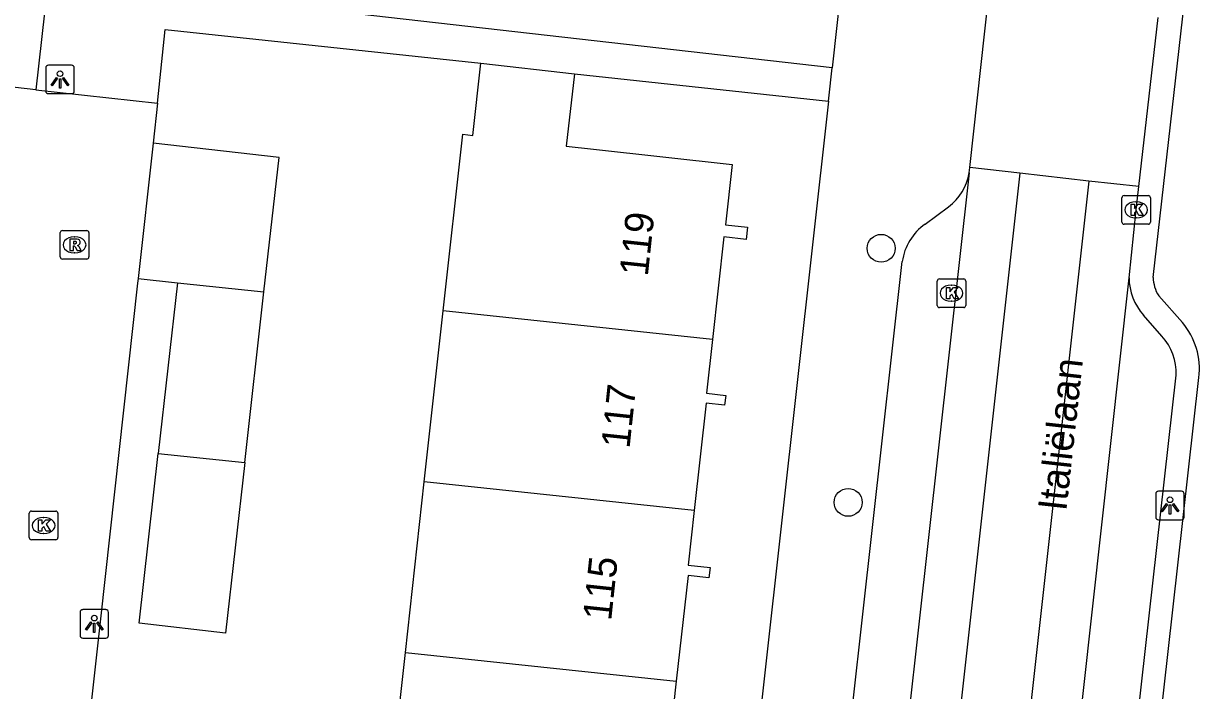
# Model space of a CAD drawing. Extents: x 162082 to 163393, y 388091 to 388632.
# Drawn here: x 163126.89 to 163168.08, y 388393.92 to 388417.28 of the extents above; entities that cross this region are included whole.
import ezdxf

# ---------------------------------------------------------------- set-up
doc = ezdxf.new("R2010")
doc.units = 0
for name, color, linetype in [('IMGEO_Boom', 7, 'Continuous'), ('IMGEO_Fietspad_gesloten', 7, 'Continuous'), ('IMGEO_Kolk', 7, 'Continuous'), ('IMGEO_Lichtpunt', 7, 'Continuous'), ('IMGEO_Openbare_ruimte_label', 7, 'Continuous'), ('IMGEO_Pand', 7, 'Continuous'), ('IMGEO_Pand_nummerreeks', 7, 'Continuous'), ('IMGEO_Rijbaan_lokaal_gesloten', 7, 'Continuous'), ('IMGEO_Rijbaan_lokaal_open', 7, 'Continuous'), ('IMGEO_Rioolput', 7, 'Continuous'), ('IMGEO_Voetpad_open', 7, 'Continuous')]:
    doc.layers.add(name, color=color, linetype=linetype)

msp = doc.modelspace()

# ---------------------------------------------------------------- linework, layer by layer
at = {"layer": 'IMGEO_Boom'}
for centre in [(163156.93, 388409.407), (163155.775, 388400.506)]:
    msp.add_circle(centre, 0.489, dxfattribs=at)
at = {"layer": 'IMGEO_Fietspad_gesloten'}
for points in [[(163165.613, 388408.375), (163165.864, 388410.752), (163165.957, 388411.567)], [(163161.673, 388372.702), (163161.765, 388373.544), (163165.613, 388408.375)]]:
    msp.add_lwpolyline(points, dxfattribs=at)
at = {"layer": 'IMGEO_Kolk'}
for p, q in [((163165.363, 388410.326), (163165.363, 388411.178)), ((163165.438, 388411.252), (163166.29, 388411.252)), ((163165.851, 388411.032), (163165.876, 388411.032)), ((163166.364, 388411.178), (163166.364, 388410.326)), ((163165.874, 388410.472), (163165.849, 388410.472)), ((163166.29, 388410.252), (163165.438, 388410.252)), ((163158.895, 388407.406), (163158.895, 388408.258)), ((163158.97, 388408.332), (163159.822, 388408.332)), ((163159.383, 388408.112), (163159.408, 388408.112)), ((163159.896, 388408.258), (163159.896, 388407.406)), ((163159.822, 388407.332), (163158.97, 388407.332)), ((163159.406, 388407.552), (163159.381, 388407.552)), ((163127.168, 388400.199), (163128.02, 388400.199)), ((163127.093, 388399.273), (163127.093, 388400.125)), ((163127.581, 388399.979), (163127.606, 388399.979)), ((163128.094, 388400.125), (163128.094, 388399.273)), ((163127.604, 388399.419), (163127.579, 388399.419)), ((163128.02, 388399.199), (163127.168, 388399.199))]:
    msp.add_line(p, q, dxfattribs=at)
for points in [[(163165.363, 388410.326), (163165.363, 388411.178)], [(163165.438, 388411.252), (163166.29, 388411.252)], [(163165.684, 388410.952), (163165.807, 388410.952), (163165.807, 388410.801), (163165.937, 388410.952), (163166.101, 388410.952), (163165.955, 388410.801), (163166.108, 388410.552), (163165.956, 388410.552), (163165.871, 388410.716), (163165.807, 388410.649), (163165.807, 388410.552), (163165.684, 388410.552), (163165.684, 388410.952)], [(163166.364, 388411.178), (163166.364, 388410.326)], [(163166.29, 388410.252), (163165.438, 388410.252)], [(163158.895, 388407.406), (163158.895, 388408.258)], [(163158.97, 388408.332), (163159.822, 388408.332)], [(163159.216, 388408.032), (163159.339, 388408.032), (163159.339, 388407.881), (163159.469, 388408.032), (163159.633, 388408.032), (163159.487, 388407.881), (163159.64, 388407.632), (163159.488, 388407.632), (163159.403, 388407.796), (163159.339, 388407.729), (163159.339, 388407.632), (163159.216, 388407.632), (163159.216, 388408.032)], [(163159.896, 388408.258), (163159.896, 388407.406)], [(163159.822, 388407.332), (163158.97, 388407.332)], [(163127.168, 388400.199), (163128.02, 388400.199)], [(163127.093, 388399.273), (163127.093, 388400.125)], [(163127.414, 388399.899), (163127.537, 388399.899), (163127.537, 388399.748), (163127.667, 388399.899), (163127.831, 388399.899), (163127.685, 388399.748), (163127.838, 388399.499), (163127.686, 388399.499), (163127.601, 388399.663), (163127.537, 388399.596), (163127.537, 388399.499), (163127.414, 388399.499), (163127.414, 388399.899)], [(163128.094, 388400.125), (163128.094, 388399.273)], [(163128.02, 388399.199), (163127.168, 388399.199)]]:
    msp.add_lwpolyline(points, dxfattribs=at)
for centre, start, end in [((163165.44, 388411.176), 91.552, 178.448), ((163165.44, 388411.176), 91.552, 178.448), ((163166.288, 388411.176), 1.552, 88.448), ((163166.288, 388411.176), 1.552, 88.448), ((163165.44, 388410.328), 181.552, 268.448), ((163165.44, 388410.328), 181.552, 268.448), ((163166.288, 388410.328), 271.552, 358.448), ((163166.288, 388410.328), 271.552, 358.448), ((163158.972, 388408.256), 91.552, 178.448), ((163158.972, 388408.256), 91.552, 178.448), ((163159.82, 388408.256), 1.552, 88.448), ((163159.82, 388408.256), 1.552, 88.448), ((163158.972, 388407.408), 181.552, 268.448), ((163158.972, 388407.408), 181.552, 268.448), ((163159.82, 388407.408), 271.552, 358.448), ((163159.82, 388407.408), 271.552, 358.448), ((163127.17, 388400.123), 91.552, 178.448), ((163127.17, 388400.123), 91.552, 178.448), ((163128.018, 388400.123), 1.552, 88.448), ((163128.018, 388400.123), 1.552, 88.448), ((163127.17, 388399.275), 181.552, 268.448), ((163127.17, 388399.275), 181.552, 268.448), ((163128.018, 388399.275), 271.552, 358.448), ((163128.018, 388399.275), 271.552, 358.448)]:
    msp.add_arc(centre, 0.0765, start, end, dxfattribs=at)
for centre, major_axis, ratio, start_param, end_param in [((163165.85, 388410.752), (-0.387, 0.002), 0.722429, 4.712389, 7.853982), ((163165.875, 388410.752), (-0.39, 0.002), 0.717154, 1.570796, 4.712389), ((163159.382, 388407.832), (-0.387, 0.002), 0.722429, 4.712389, 7.853982), ((163159.407, 388407.832), (-0.39, 0.002), 0.717154, 1.570796, 4.712389), ((163127.58, 388399.699), (-0.387, 0.002), 0.722429, 4.712389, 7.853982), ((163127.605, 388399.699), (-0.39, 0.002), 0.717154, 1.570796, 4.712389)]:
    msp.add_ellipse(centre, major_axis=major_axis, ratio=ratio, start_param=start_param, end_param=end_param, dxfattribs=at)
at = {"layer": 'IMGEO_Lichtpunt'}
for p, q in [((163128.571, 388415.822), (163127.763, 388415.822)), ((163128.571, 388415.822), (163127.763, 388415.822)), ((163127.669, 388415.727), (163127.669, 388414.92)), ((163127.669, 388415.727), (163127.669, 388414.92)), ((163128.665, 388414.92), (163128.665, 388415.727)), ((163128.665, 388414.92), (163128.665, 388415.727)), ((163127.763, 388414.826), (163128.571, 388414.826)), ((163127.763, 388414.826), (163128.571, 388414.826)), ((163166.548, 388400.8), (163166.548, 388399.993)), ((163166.548, 388400.8), (163166.548, 388399.993)), ((163167.45, 388400.895), (163166.642, 388400.895)), ((163167.45, 388400.895), (163166.642, 388400.895)), ((163167.544, 388399.993), (163167.544, 388400.8)), ((163167.544, 388399.993), (163167.544, 388400.8)), ((163166.642, 388399.899), (163167.45, 388399.899)), ((163166.642, 388399.899), (163167.45, 388399.899)), ((163128.87, 388396.652), (163128.87, 388395.845)), ((163128.87, 388396.652), (163128.87, 388395.845)), ((163129.772, 388396.747), (163128.964, 388396.747)), ((163129.772, 388396.747), (163128.964, 388396.747)), ((163129.866, 388395.845), (163129.866, 388396.652)), ((163129.866, 388395.845), (163129.866, 388396.652)), ((163128.964, 388395.751), (163129.772, 388395.751)), ((163128.964, 388395.751), (163129.772, 388395.751))]:
    msp.add_line(p, q, dxfattribs=at)
for points in [[(163128.043, 388415.391), (163128.082, 388415.363), (163127.894, 388415.101), (163127.856, 388415.128), (163128.043, 388415.391)], [(163128.255, 388415.363), (163128.293, 388415.39), (163128.48, 388415.128), (163128.441, 388415.1), (163128.255, 388415.363)], [(163128.145, 388415.343), (163128.192, 388415.343), (163128.192, 388415.021), (163128.145, 388415.021), (163128.145, 388415.343)], [(163166.922, 388400.464), (163166.961, 388400.436), (163166.773, 388400.174), (163166.735, 388400.201), (163166.922, 388400.464)], [(163167.024, 388400.416), (163167.071, 388400.416), (163167.071, 388400.094), (163167.024, 388400.094), (163167.024, 388400.416)], [(163167.134, 388400.436), (163167.172, 388400.463), (163167.359, 388400.201), (163167.32, 388400.173), (163167.134, 388400.436)], [(163129.244, 388396.316), (163129.283, 388396.288), (163129.095, 388396.026), (163129.057, 388396.053), (163129.244, 388396.316)], [(163129.346, 388396.268), (163129.393, 388396.268), (163129.393, 388395.946), (163129.346, 388395.946), (163129.346, 388396.268)], [(163129.456, 388396.288), (163129.494, 388396.315), (163129.681, 388396.053), (163129.642, 388396.025), (163129.456, 388396.288)]]:
    msp.add_lwpolyline(points, dxfattribs=at)
for centre in [(163128.168, 388415.525), (163167.047, 388400.598), (163129.369, 388396.45)]:
    msp.add_circle(centre, 0.0994, dxfattribs=at)
for centre, start, end in [((163127.763, 388415.727), 90, 180), ((163127.763, 388415.727), 90, 180), ((163128.571, 388415.727), 0, 90), ((163128.571, 388415.727), 0, 90), ((163127.763, 388414.92), 180, 270), ((163127.763, 388414.92), 180, 270), ((163128.571, 388414.92), 270, 0), ((163128.571, 388414.92), 270, 360), ((163166.642, 388400.8), 90, 180), ((163166.642, 388400.8), 90, 180), ((163167.45, 388400.8), 0, 90), ((163167.45, 388400.8), 0, 90), ((163166.642, 388399.993), 180, 270), ((163166.642, 388399.993), 180, 270), ((163167.45, 388399.993), 270, 0), ((163167.45, 388399.993), 270, 360), ((163128.964, 388396.652), 90, 180), ((163128.964, 388396.652), 90, 180), ((163129.772, 388396.652), 0, 90), ((163129.772, 388396.652), 0, 90), ((163128.964, 388395.845), 180, 270), ((163128.964, 388395.845), 180, 270), ((163129.772, 388395.845), 270, 0), ((163129.772, 388395.845), 270, 360)]:
    msp.add_arc(centre, 0.0946, start, end, dxfattribs=at)
at = {"layer": 'IMGEO_Pand'}
for points in [[(163128.04, 388421.411), (163127.316, 388414.964)], [(163141.59, 388407.211), (163142.276, 388413.403), (163142.624, 388413.363), (163142.908, 388415.888)], [(163142.908, 388415.888), (163146.187, 388415.519)], [(163146.187, 388415.519), (163145.902, 388412.989), (163146.853, 388412.88), (163151.708, 388412.342), (163151.474, 388410.232), (163152.248, 388410.146), (163152.201, 388409.72), (163151.421, 388409.807), (163151.022, 388406.208)], [(163127.316, 388414.964), (163124.159, 388415.319)], [(163131.436, 388413.09), (163130.904, 388408.347)], [(163135.312, 388407.879), (163135.841, 388412.593), (163131.436, 388413.09)], [(163130.904, 388408.347), (163132.278, 388408.201)], [(163132.278, 388408.201), (163131.606, 388402.222)], [(163132.278, 388408.201), (163135.312, 388407.879)], [(163134.64, 388401.899), (163135.312, 388407.879)], [(163140.927, 388401.231), (163141.59, 388407.211)], [(163151.022, 388406.208), (163141.59, 388407.211)], [(163151.022, 388406.208), (163150.813, 388404.327), (163151.486, 388404.252), (163151.448, 388403.907), (163150.797, 388403.979), (163150.381, 388400.226)], [(163134.64, 388401.899), (163133.969, 388395.92), (163130.939, 388396.275), (163131.606, 388402.222)], [(163131.606, 388402.222), (163134.64, 388401.899)], [(163140.264, 388395.251), (163140.927, 388401.231)], [(163150.381, 388400.226), (163140.927, 388401.231)], [(163150.381, 388400.226), (163150.169, 388398.311), (163150.936, 388398.226), (163150.896, 388397.867), (163150.166, 388397.948), (163149.755, 388394.242)], [(163139.601, 388389.271), (163140.264, 388395.251)], [(163140.264, 388395.251), (163149.755, 388394.242)], [(163149.755, 388394.242), (163149.565, 388392.531), (163150.307, 388392.449), (163150.267, 388392.095), (163149.555, 388392.174), (163149.121, 388388.258)]]:
    msp.add_lwpolyline(points, dxfattribs=at)
at = {"layer": 'IMGEO_Rijbaan_lokaal_gesloten'}
for points in [[(163160.012, 388412.049), (163160.033, 388412.235)], [(163164.208, 388411.764), (163158.278, 388358.32), (163152.979, 388310.56)], [(163161.793, 388412.037), (163157.467, 388373.147), (163155.662, 388373.335)], [(163160.012, 388412.049), (163156.106, 388376.965)]]:
    msp.add_lwpolyline(points, dxfattribs=at)
at = {"layer": 'IMGEO_Rijbaan_lokaal_open'}
for points in [[(163160.033, 388412.235), (163160.696, 388418.2)], [(163165.957, 388411.567), (163166.632, 388417.495)], [(163127.316, 388414.964), (163131.583, 388414.491)], [(163131.583, 388414.491), (163131.436, 388413.09)], [(163161.793, 388412.037), (163160.033, 388412.235)], [(163164.208, 388411.764), (163161.793, 388412.037)], [(163165.957, 388411.567), (163164.208, 388411.764)], [(163130.904, 388408.347), (163130.886, 388408.19), (163129.584, 388396.426), (163129.269, 388393.588)]]:
    msp.add_lwpolyline(points, dxfattribs=at)
at = {"layer": 'IMGEO_Rioolput'}
for p, q in [((163128.177, 388409.104), (163128.177, 388409.956)), ((163128.252, 388410.03), (163129.104, 388410.03)), ((163128.665, 388409.81), (163128.69, 388409.81)), ((163129.178, 388409.956), (163129.178, 388409.104)), ((163128.688, 388409.25), (163128.663, 388409.25)), ((163129.104, 388409.03), (163128.252, 388409.03))]:
    msp.add_line(p, q, dxfattribs=at)
for points in [[(163128.177, 388409.104), (163128.177, 388409.956)], [(163128.252, 388410.03), (163129.104, 388410.03)], [(163128.766, 388409.728), (163128.514, 388409.73), (163128.514, 388409.33)], [(163128.692, 388409.649), (163128.638, 388409.649), (163128.638, 388409.568)], [(163129.178, 388409.956), (163129.178, 388409.104)], [(163128.514, 388409.33), (163128.638, 388409.33), (163128.638, 388409.492), (163128.649, 388409.492)], [(163128.638, 388409.568), (163128.69, 388409.568)], [(163128.696, 388409.463), (163128.767, 388409.33), (163128.907, 388409.33), (163128.842, 388409.456)], [(163129.104, 388409.03), (163128.252, 388409.03)]]:
    msp.add_lwpolyline(points, dxfattribs=at)
for centre, radius, start, end in [((163128.254, 388409.954), 0.0765, 91.552, 178.448), ((163128.254, 388409.954), 0.0765, 91.552, 178.448), ((163128.698, 388409.553), 0.0964, 77.0061, 93.1865), ((163128.712, 388409.61), 0.0378, 276.6634, 79.6772), ((163128.765, 388409.618), 0.109, 350.3612, 89.416), ((163129.102, 388409.954), 0.0765, 1.552, 88.448), ((163129.102, 388409.954), 0.0765, 1.552, 88.448), ((163128.648, 388409.439), 0.0533, 26.0293, 88.6989), ((163128.674, 388409.757), 0.19, 274.7715, 282.9687), ((163128.763, 388409.618), 0.112, 277.5842, 350.9817), ((163128.747, 388409.403), 0.108, 29.5134, 73.7905), ((163128.254, 388409.106), 0.0765, 181.552, 268.448), ((163128.254, 388409.106), 0.0765, 181.552, 268.448), ((163129.102, 388409.106), 0.0765, 271.552, 358.448), ((163129.102, 388409.106), 0.0765, 271.552, 358.448)]:
    msp.add_arc(centre, radius, start, end, dxfattribs=at)
for centre, major_axis, ratio, start_param, end_param in [((163128.664, 388409.53), (-0.387, 0.002), 0.722429, 4.712389, 7.853982), ((163128.689, 388409.53), (-0.39, 0.002), 0.717154, 1.570796, 4.712389)]:
    msp.add_ellipse(centre, major_axis=major_axis, ratio=ratio, start_param=start_param, end_param=end_param, dxfattribs=at)
at = {"layer": 'IMGEO_Voetpad_open'}
for points in [[(163161.578, 388473.502), (163155.217, 388415.732)], [(163166.461, 388408.388), (163167.971, 388421.771)], [(163155.217, 388415.732), (163130.828, 388418.51), (163131.13, 388420.924)], [(163131.583, 388414.491), (163131.856, 388417.071), (163142.908, 388415.888)], [(163146.187, 388415.519), (163155.087, 388414.558)], [(163155.087, 388414.558), (163155.1, 388414.671), (163155.217, 388415.732)], [(163155.087, 388414.558), (163150.658, 388374.825)], [(163158.47, 388410.255), (163159.285, 388410.864)], [(163154.554, 388380.984), (163157.668, 388408.945)], [(163167.482, 388406.809), (163166.651, 388407.743)], [(163166.761, 388406.33), (163166.119, 388407.064)], [(163164.02, 388376.02), (163167.26, 388404.957)], [(163164.816, 388375.893), (163167.152, 388396.746), (163168.062, 388404.875)]]:
    msp.add_lwpolyline(points, dxfattribs=at)
for centre, radius, start, end in [((163158.226, 388412.329), 1.807, 305.851, 351.0906), ((163159.602, 388408.662), 1.954, 125.3827, 171.6662), ((163167.633, 388408.383), 1.172, 179.7372, 213.0899), ((163167.605, 388408.391), 1.992, 180.4463, 221.7634), ((163165.556, 388405.177), 2.524, 353.1172, 40.2704), ((163165.411, 388405.062), 1.852, 356.7396, 43.2065)]:
    msp.add_arc(centre, radius, start, end, dxfattribs=at)

# ---------------------------------------------------------------- texts
at = {"layer": 'IMGEO_Openbare_ruimte_label'}
msp.add_text('Italiëlaan', height=1, rotation=83.6851, dxfattribs=at).set_placement((163163.413, 388400.178))
at = {"layer": 'IMGEO_Pand_nummerreeks'}
for s, p in [('119', (163148.755, 388408.403)), ('117', (163148.114, 388402.369)), ('115', (163147.472, 388396.336))]:
    msp.add_text(s, height=1, rotation=83.9295, dxfattribs=at).set_placement(p)

doc.saveas('drawing.dxf')
